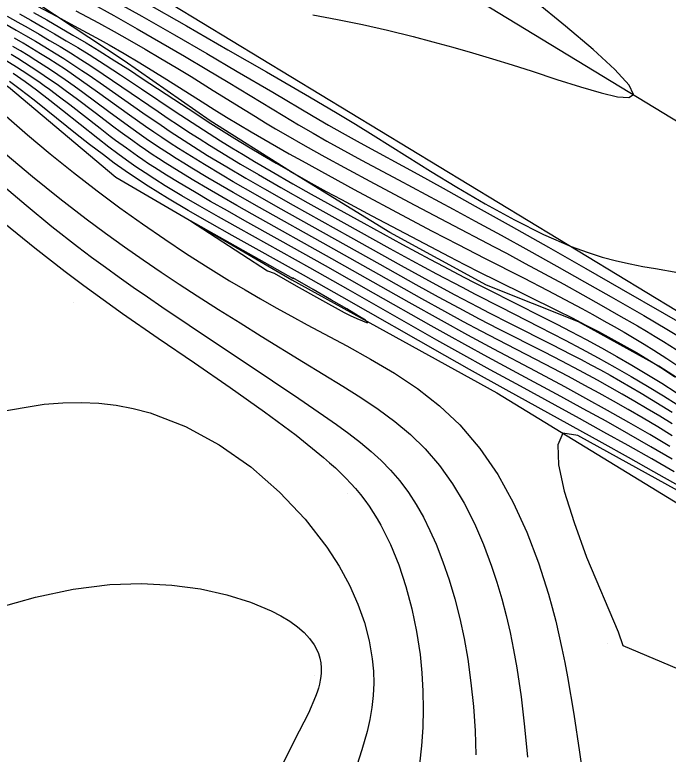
# Model space of a CAD drawing. Extents: x 2356077 to 2359823, y 225951 to 227822.
# Drawn here: x 2357769.4 to 2357818.1, y 226526.4 to 226581.4 of the extents above; entities that cross this region are included whole.
import ezdxf

# ---------------------------------------------------------------- set-up
doc = ezdxf.new("R2010")
doc.units = 0
for name, color, linetype in [('DTM Contours Major', 7, 'Continuous'), ('DTM Contours Minor', 7, 'Continuous'), ('Exist DTM Crownline', 7, 'Continuous'), ('Exist DTM Drainline', 7, 'Continuous'), ('Exist Roads EOP', 7, 'Continuous'), ('PH Exist DTM Breakline', 7, 'Continuous'), ('PH Exist DTM Point', 7, 'Continuous')]:
    doc.layers.add(name, color=color, linetype=linetype)

msp = doc.modelspace()

# ---------------------------------------------------------------- linework, layer by layer
at = {"layer": 'DTM Contours Major'}
for points in [[(2357768.535, 226583.456), (2357772.606, 226581.28), (2357773.876, 226580.601), (2357775.164, 226579.905), (2357775.814, 226579.547), (2357776.466, 226579.182), (2357777.6, 226578.532), (2357778.75, 226577.85), (2357779.926, 226577.132), (2357780.769, 226576.605), (2357783.395, 226574.942), (2357784.3, 226574.374), (2357785.219, 226573.806), (2357786.131, 226573.252), (2357787.055, 226572.702), (2357787.989, 226572.155), (2357788.93, 226571.613), (2357789.879, 226571.075), (2357790.833, 226570.54), (2357792.769, 226569.474), (2357794.716, 226568.42), (2357798.598, 226566.342), (2357800.528, 226565.32), (2357802.456, 226564.314), (2357804.411, 226563.311), (2357807.306, 226561.836), (2357809.123, 226560.898), (2357810.828, 226559.997), (2357811.663, 226559.547), (2357812.485, 226559.099), (2357813.294, 226558.65), (2357814.06, 226558.219), (2357814.815, 226557.785), (2357815.558, 226557.348), (2357816.291, 226556.906), (2357817.014, 226556.457), (2357817.977, 226555.834), (2357818.722, 226555.331)], [(2357791.643, 226581.417), (2357793.473, 226581.077), (2357795.327, 226580.694), (2357797.203, 226580.269), (2357799.101, 226579.803), (2357800.571, 226579.416), (2357802.048, 226579.008), (2357803.528, 226578.581), (2357805.009, 226578.137), (2357806.486, 226577.68), (2357807.956, 226577.212), (2357809.812, 226576.609), (2357811.555, 226576.051), (2357813.09, 226575.599), (2357814.325, 226575.312), (2357815.164, 226575.25), (2357815.513, 226575.472), (2357815.185, 226576.191), (2357814.125, 226577.341), (2357812.493, 226578.829), (2357810.445, 226580.565), (2357808.139, 226582.455)], [(2357818.378, 226550.962), (2357817.458, 226551.533), (2357816.529, 226552.095), (2357815.597, 226552.646), (2357814.665, 226553.184), (2357813.739, 226553.707), (2357812.822, 226554.215), (2357811.484, 226554.94), (2357810.17, 226555.634), (2357808.87, 226556.305), (2357805.479, 226558.027), (2357804.047, 226558.768), (2357802.534, 226559.57), (2357800.995, 226560.404), (2357799.334, 226561.32), (2357796.651, 226562.821), (2357789.057, 226567.081), (2357787.359, 226568.042), (2357785.701, 226568.996), (2357784.891, 226569.47), (2357783.562, 226570.264), (2357782.914, 226570.661), (2357782.274, 226571.06), (2357781.645, 226571.46), (2357781.024, 226571.863), (2357780.401, 226572.276), (2357779.787, 226572.693), (2357779.179, 226573.112), (2357777.98, 226573.958), (2357775.61, 226575.667), (2357775.016, 226576.091), (2357774.418, 226576.512), (2357773.815, 226576.927), (2357773.21, 226577.334), (2357772.598, 226577.735), (2357771.978, 226578.131), (2357771.349, 226578.523), (2357770.71, 226578.913), (2357770.061, 226579.299), (2357769.426, 226579.67)], [(2357818.829, 226546.373), (2357817.02, 226547.409), (2357815.123, 226548.476), (2357813.17, 226549.562), (2357806.029, 226553.5), (2357803.305, 226555.022), (2357801.46, 226556.065), (2357793.784, 226560.431), (2357790.931, 226562.038), (2357785.631, 226564.988), (2357783.969, 226565.926), (2357782.36, 226566.853), (2357780.825, 226567.767), (2357779.383, 226568.663), (2357778.51, 226569.231), (2357777.674, 226569.799), (2357776.849, 226570.384), (2357776.038, 226570.983), (2357775.005, 226571.775), (2357773.972, 226572.592), (2357771.909, 226574.249), (2357770.879, 226575.068), (2357769.85, 226575.865), (2357769.05, 226576.463)], [(2357768.796, 226573.872), (2357770.39, 226572.485), (2357772.076, 226571.074), (2357773.818, 226569.671), (2357775.581, 226568.304), (2357777.272, 226567.046), (2357778.948, 226565.847), (2357780.605, 226564.708), (2357782.24, 226563.626), (2357783.85, 226562.6), (2357785.433, 226561.628), (2357786.594, 226560.937), (2357787.745, 226560.269), (2357788.893, 226559.619), (2357790.047, 226558.98), (2357791.211, 226558.346), (2357794.157, 226556.774), (2357795.939, 226555.794), (2357797.708, 226554.744), (2357799.428, 226553.597), (2357801.064, 226552.324), (2357802.583, 226550.899), (2357804.076, 226549.144), (2357805.398, 226547.207), (2357806.559, 226545.12), (2357807.568, 226542.918), (2357808.438, 226540.633), (2357809.178, 226538.299), (2357809.456, 226537.3), (2357809.715, 226536.295), (2357809.956, 226535.279), (2357810.182, 226534.252), (2357810.394, 226533.207), (2357810.595, 226532.143), (2357811.063, 226529.359), (2357811.483, 226526.529), (2357811.872, 226523.759)], [(2357768.129, 226537.285), (2357770.998, 226538.083), (2357773.796, 226538.671), (2357776.511, 226539.016), (2357778.878, 226539.096), (2357781.139, 226538.977), (2357783.265, 226538.686), (2357785.226, 226538.249), (2357786.991, 226537.695), (2357788.531, 226537.05), (2357789.259, 226536.673), (2357789.91, 226536.279), (2357790.484, 226535.867), (2357790.98, 226535.438), (2357791.396, 226534.992), (2357791.73, 226534.531), (2357791.911, 226534.207), (2357792.054, 226533.874), (2357792.16, 226533.533), (2357792.228, 226533.182), (2357792.259, 226532.82), (2357792.253, 226532.446), (2357792.228, 226532.172), (2357792.184, 226531.891), (2357792.123, 226531.603), (2357792.045, 226531.307), (2357791.951, 226531.003), (2357791.842, 226530.691), (2357791.307, 226529.448), (2357790.627, 226528.091), (2357789.87, 226526.632), (2357789.107, 226525.081)]]:
    msp.add_lwpolyline(points, dxfattribs=at)
at = {"layer": 'DTM Contours Minor'}
for points in [[(2357776.516, 226582.66), (2357778.899, 226581.314), (2357781.342, 226579.917), (2357783.745, 226578.528), (2357786.013, 226577.206), (2357788.662, 226575.646), (2357791.661, 226573.869), (2357792.804, 226573.205), (2357793.828, 226572.623), (2357795.153, 226571.89), (2357799.449, 226569.552), (2357801.339, 226568.512), (2357803.728, 226567.183), (2357806.391, 226565.688), (2357809.185, 226564.111), (2357811.967, 226562.531), (2357814.595, 226561.031), (2357817.786, 226559.192), (2357819.299, 226558.308)], [(2357779.084, 226582.37), (2357782.223, 226580.588), (2357785.318, 226578.819), (2357788.19, 226577.166), (2357791.382, 226575.311), (2357793.436, 226574.1), (2357794.809, 226573.271), (2357796.137, 226572.448), (2357798.654, 226570.862), (2357800.386, 226569.781), (2357802.349, 226568.587), (2357804.462, 226567.355), (2357806.641, 226566.158), (2357808.805, 226565.072), (2357810.871, 226564.172), (2357812.053, 226563.74), (2357813.173, 226563.39), (2357814.236, 226563.109), (2357815.247, 226562.881), (2357816.212, 226562.692), (2357817.136, 226562.528), (2357818.818, 226562.239)], [(2357775.119, 226582.3), (2357776.813, 226581.361), (2357778.563, 226580.373), (2357780.328, 226579.358), (2357782.071, 226578.341), (2357783.753, 226577.346), (2357785.336, 226576.397), (2357789.424, 226573.912), (2357790.567, 226573.232), (2357791.648, 226572.602), (2357792.688, 226572.009), (2357793.717, 226571.437), (2357795.264, 226570.594), (2357798.006, 226569.127), (2357802.09, 226566.952), (2357803.731, 226566.067), (2357805.661, 226565.011), (2357807.709, 226563.879), (2357809.802, 226562.71), (2357811.871, 226561.546), (2357813.844, 226560.425), (2357816.279, 226559.025), (2357817.978, 226558.028), (2357818.974, 226557.428)], [(2357768.885, 226581.316), (2357769.67, 226580.879), (2357770.448, 226580.439), (2357771.249, 226579.978), (2357772.041, 226579.513), (2357772.822, 226579.045), (2357773.592, 226578.573), (2357774.351, 226578.098), (2357775.096, 226577.62), (2357776.034, 226577.001), (2357777.424, 226576.06), (2357780.116, 226574.215), (2357780.872, 226573.704), (2357781.635, 226573.195), (2357782.404, 226572.69), (2357783.167, 226572.2), (2357783.934, 226571.716), (2357784.705, 226571.239), (2357785.477, 226570.769), (2357786.249, 226570.306), (2357787.578, 226569.523), (2357789.255, 226568.557), (2357791.267, 226567.419), (2357793.949, 226565.921), (2357797.368, 226564.031), (2357799.014, 226563.13), (2357800.848, 226562.14), (2357802.747, 226561.133), (2357803.72, 226560.626), (2357805.632, 226559.646), (2357808.474, 226558.205), (2357809.444, 226557.708), (2357810.425, 226557.198), (2357811.647, 226556.549), (2357812.877, 226555.88), (2357814.107, 226555.193), (2357815.331, 226554.49), (2357816.541, 226553.775), (2357817.729, 226553.049), (2357818.746, 226552.406)], [(2357769.79, 226581.485), (2357770.644, 226581.008), (2357771.527, 226580.507), (2357772.404, 226580), (2357773.271, 226579.489), (2357774.129, 226578.973), (2357774.975, 226578.454), (2357776.184, 226577.689), (2357777.306, 226576.958), (2357778.873, 226575.913), (2357781.376, 226574.231), (2357782.222, 226573.671), (2357783.072, 226573.116), (2357783.914, 226572.577), (2357784.758, 226572.047), (2357785.603, 226571.525), (2357786.447, 226571.012), (2357787.289, 226570.509), (2357788.53, 226569.778), (2357790.145, 226568.847), (2357791.504, 226568.076), (2357793.446, 226566.99), (2357795.424, 226565.899), (2357798.298, 226564.331), (2357800.348, 226563.23), (2357801.399, 226562.673), (2357802.465, 226562.112), (2357803.546, 226561.551), (2357804.64, 226560.991), (2357808.76, 226558.919), (2357809.805, 226558.386), (2357810.853, 226557.843), (2357811.992, 226557.239), (2357813.13, 226556.619), (2357814.264, 226555.984), (2357815.392, 226555.334), (2357816.508, 226554.669), (2357817.612, 226553.99), (2357818.685, 226553.307)], [(2357770.843, 226581.58), (2357771.822, 226581.03), (2357772.801, 226580.47), (2357773.778, 226579.901), (2357774.751, 226579.322), (2357775.718, 226578.735), (2357776.895, 226578.002), (2357777.979, 226577.308), (2357778.938, 226576.683), (2357781.85, 226574.757), (2357782.838, 226574.108), (2357783.838, 226573.461), (2357784.832, 226572.831), (2357785.838, 226572.205), (2357786.854, 226571.586), (2357787.878, 226570.973), (2357788.91, 226570.369), (2357789.948, 226569.772), (2357790.414, 226569.508), (2357791.522, 226568.889), (2357792.637, 226568.276), (2357793.762, 226567.667), (2357796.034, 226566.452), (2357799.471, 226564.633), (2357801.777, 226563.427), (2357802.931, 226562.832), (2357804.085, 226562.246), (2357805.255, 226561.661), (2357809.831, 226559.405), (2357810.929, 226558.857), (2357811.921, 226558.354), (2357812.893, 226557.849), (2357813.851, 226557.336), (2357814.798, 226556.812), (2357815.739, 226556.271), (2357816.822, 226555.617), (2357817.552, 226555.156), (2357818.596, 226554.468)], [(2357773.996, 226581.723), (2357774.837, 226581.276), (2357775.689, 226580.815), (2357776.837, 226580.179), (2357777.995, 226579.524), (2357779.157, 226578.854), (2357780.312, 226578.174), (2357781.452, 226577.492), (2357782.57, 226576.812), (2357784.226, 226575.787), (2357786.603, 226574.308), (2357787.374, 226573.835), (2357788.122, 226573.383), (2357788.864, 226572.941), (2357789.6, 226572.509), (2357791.061, 226571.669), (2357792.522, 226570.851), (2357793.989, 226570.047), (2357796.21, 226568.851), (2357799.227, 226567.245), (2357801.632, 226565.984), (2357805.125, 226564.159), (2357806.047, 226563.67), (2357807.454, 226562.917), (2357808.886, 226562.142), (2357810.318, 226561.358), (2357811.73, 226560.576), (2357813.098, 226559.809), (2357814.4, 226559.071), (2357815.816, 226558.255), (2357816.483, 226557.862), (2357817.127, 226557.478), (2357817.748, 226557.099), (2357818.692, 226556.508)], [(2357768.111, 226581.08), (2357769.549, 226580.274), (2357770.255, 226579.869), (2357770.979, 226579.446), (2357771.692, 226579.02), (2357772.395, 226578.59), (2357773.088, 226578.157), (2357773.77, 226577.721), (2357774.442, 226577.28), (2357774.984, 226576.915), (2357776.055, 226576.178), (2357778.981, 226574.126), (2357780.333, 226573.196), (2357781.02, 226572.734), (2357781.714, 226572.276), (2357782.404, 226571.831), (2357783.101, 226571.389), (2357783.805, 226570.953), (2357784.515, 226570.519), (2357785.231, 226570.09), (2357786.641, 226569.259), (2357788.035, 226568.456), (2357790.162, 226567.25), (2357794.439, 226564.856), (2357798.206, 226562.755), (2357800.509, 226561.489), (2357802.208, 226560.573), (2357803.911, 226559.675), (2357804.762, 226559.235), (2357806.325, 226558.442), (2357809.418, 226556.888), (2357810.875, 226556.139), (2357811.599, 226555.759), (2357812.321, 226555.374), (2357813.041, 226554.983), (2357813.761, 226554.586), (2357814.533, 226554.152), (2357815.305, 226553.708), (2357816.077, 226553.255), (2357816.848, 226552.792), (2357817.617, 226552.318), (2357818.385, 226551.834)], [(2357818.381, 226550.088), (2357817.309, 226550.743), (2357816.217, 226551.392), (2357815.117, 226552.032), (2357814.021, 226552.656), (2357812.941, 226553.26), (2357811.887, 226553.838), (2357810.663, 226554.497), (2357808.909, 226555.42), (2357805.408, 226557.22), (2357804.169, 226557.868), (2357802.843, 226558.576), (2357801.469, 226559.325), (2357799.739, 226560.283), (2357796.552, 226562.076), (2357792.805, 226564.188), (2357787.664, 226567.071), (2357785.702, 226568.186), (2357784.752, 226568.735), (2357783.829, 226569.277), (2357782.615, 226570.006), (2357782.028, 226570.367), (2357781.453, 226570.727), (2357780.89, 226571.088), (2357780.337, 226571.449), (2357779.784, 226571.819), (2357779.238, 226572.192), (2357778.699, 226572.568), (2357777.633, 226573.331), (2357776.458, 226574.195), (2357774.513, 226575.634), (2357773.859, 226576.107), (2357773.201, 226576.572), (2357772.661, 226576.944), (2357772.116, 226577.31), (2357771.565, 226577.67), (2357771.007, 226578.026), (2357770.441, 226578.379), (2357769.864, 226578.73), (2357769.298, 226579.067)], [(2357818.379, 226548.351), (2357816.81, 226549.269), (2357815.157, 226550.212), (2357813.461, 226551.162), (2357811.758, 226552.1), (2357810.09, 226553.01), (2357806.812, 226554.774), (2357804.652, 226555.939), (2357802.954, 226556.869), (2357801.791, 226557.514), (2357800.437, 226558.273), (2357796.145, 226560.706), (2357792.567, 226562.733), (2357789.2, 226564.62), (2357786.572, 226566.089), (2357785.281, 226566.817), (2357784.025, 226567.533), (2357782.82, 226568.232), (2357781.682, 226568.909), (2357780.734, 226569.488), (2357779.841, 226570.055), (2357779.411, 226570.335), (2357778.99, 226570.616), (2357778.571, 226570.902), (2357777.752, 226571.479), (2357776.948, 226572.069), (2357776.547, 226572.37), (2357775.798, 226572.944), (2357773.536, 226574.706), (2357772.781, 226575.284), (2357772.028, 226575.844), (2357771.626, 226576.134), (2357771.224, 226576.418), (2357770.818, 226576.697), (2357770.408, 226576.973), (2357769.992, 226577.246), (2357769.568, 226577.518), (2357768.723, 226578.042)], [(2357818.22, 226549.294), (2357816.727, 226550.176), (2357815.165, 226551.075), (2357813.567, 226551.975), (2357811.965, 226552.861), (2357810.392, 226553.718), (2357808.215, 226554.885), (2357805.105, 226556.535), (2357803.173, 226557.576), (2357801.212, 226558.655), (2357798.8, 226560.006), (2357793.061, 226563.251), (2357787.11, 226566.586), (2357785.977, 226567.226), (2357784.868, 226567.858), (2357783.794, 226568.479), (2357782.764, 226569.086), (2357781.677, 226569.744), (2357781.155, 226570.067), (2357780.646, 226570.389), (2357780.149, 226570.71), (2357779.661, 226571.031), (2357779.175, 226571.36), (2357778.697, 226571.69), (2357778.223, 226572.024), (2357777.286, 226572.702), (2357776.819, 226573.049), (2357775.42, 226574.108), (2357774.01, 226575.178), (2357773.301, 226575.705), (2357772.59, 226576.22), (2357772.115, 226576.555), (2357771.637, 226576.884), (2357771.154, 226577.208), (2357770.666, 226577.528), (2357770.17, 226577.844), (2357769.666, 226578.159), (2357769.17, 226578.462)], [(2357818.538, 226547.39), (2357816.862, 226548.36), (2357815.103, 226549.357), (2357813.298, 226550.364), (2357811.489, 226551.363), (2357807.09, 226553.766), (2357804.834, 226555.001), (2357802.426, 226556.34), (2357800.878, 226557.212), (2357794.275, 226560.967), (2357791.423, 226562.576), (2357786.072, 226565.56), (2357784.619, 226566.377), (2357783.217, 226567.176), (2357781.887, 226567.951), (2357780.648, 226568.696), (2357779.878, 226569.175), (2357779.149, 226569.644), (2357778.454, 226570.11), (2357777.773, 226570.585), (2357777.107, 226571.069), (2357776.444, 226571.568), (2357775.617, 226572.21), (2357772.991, 226574.301), (2357772.045, 226575.041), (2357771.053, 226575.797), (2357770.212, 226576.417), (2357769.327, 226577.051)], [(2357768.732, 226571.104), (2357770.772, 226569.387), (2357772.794, 226567.755), (2357774.769, 226566.226), (2357776.21, 226565.153), (2357777.615, 226564.141), (2357778.992, 226563.179), (2357780.349, 226562.258), (2357781.692, 226561.368), (2357783.03, 226560.5), (2357784.622, 226559.484), (2357786.213, 226558.484), (2357787.799, 226557.499), (2357790.941, 226555.573), (2357793.86, 226553.789), (2357795.201, 226552.941), (2357796.498, 226552.067), (2357797.738, 226551.151), (2357798.906, 226550.174), (2357799.989, 226549.119), (2357801.064, 226547.862), (2357802.029, 226546.505), (2357802.891, 226545.063), (2357803.658, 226543.552), (2357804.339, 226541.985), (2357804.94, 226540.378), (2357805.336, 226539.179), (2357805.696, 226537.961), (2357806.022, 226536.72), (2357806.315, 226535.453), (2357806.579, 226534.155), (2357806.814, 226532.822), (2357807.135, 226530.646), (2357807.399, 226528.411), (2357807.617, 226526.16)], [(2357768.359, 226568.887), (2357770.284, 226567.248), (2357772.21, 226565.67), (2357774.121, 226564.171), (2357775.156, 226563.388), (2357776.187, 226562.628), (2357777.22, 226561.883), (2357778.26, 226561.148), (2357779.315, 226560.416), (2357780.389, 226559.681), (2357782.423, 226558.311), (2357788.627, 226554.186), (2357790.59, 226552.866), (2357792.43, 226551.603), (2357793.398, 226550.922), (2357794.312, 226550.255), (2357795.173, 226549.592), (2357795.98, 226548.924), (2357796.731, 226548.241), (2357797.426, 226547.532), (2357798.122, 226546.72), (2357798.756, 226545.865), (2357799.335, 226544.967), (2357799.866, 226544.026), (2357800.355, 226543.04), (2357800.809, 226542.009), (2357801.315, 226540.713), (2357801.778, 226539.356), (2357802.196, 226537.946), (2357802.568, 226536.488), (2357802.891, 226534.989), (2357803.164, 226533.455), (2357803.409, 226531.703), (2357803.591, 226529.926), (2357803.711, 226528.131), (2357803.773, 226526.33)], [(2357768.707, 226565.872), (2357770.931, 226564.064), (2357773.185, 226562.309), (2357773.887, 226561.78), (2357774.591, 226561.257), (2357775.3, 226560.737), (2357776.016, 226560.22), (2357777.473, 226559.185), (2357780.117, 226557.355), (2357782.818, 226555.51), (2357785.489, 226553.676), (2357788.041, 226551.876), (2357790.386, 226550.134), (2357792.437, 226548.474), (2357792.886, 226548.081), (2357793.312, 226547.693), (2357793.717, 226547.307), (2357794.102, 226546.923), (2357794.467, 226546.537), (2357794.813, 226546.149), (2357795.171, 226545.72), (2357795.51, 226545.283), (2357795.83, 226544.837), (2357796.134, 226544.38), (2357796.424, 226543.911), (2357796.701, 226543.428), (2357797.411, 226542.003), (2357798.034, 226540.476), (2357798.568, 226538.871), (2357799.012, 226537.209), (2357799.363, 226535.515), (2357799.619, 226533.81), (2357799.756, 226532.446), (2357799.833, 226531.087), (2357799.851, 226529.73), (2357799.813, 226528.373), (2357799.72, 226527.013), (2357799.575, 226525.647)], [(2357782.539, 226566.081), (2357788.261, 226562.367), (2357788.746, 226562.184), (2357790.391, 226561.253), (2357792.14, 226560.277), (2357793.976, 226559.263), (2357794.426, 226559.043), (2357794.901, 226558.822), (2357795.325, 226558.637), (2357795.625, 226558.526), (2357795.723, 226558.527), (2357795.545, 226558.677), (2357795.014, 226559.017), (2357794.159, 226559.529), (2357793.028, 226560.188), (2357791.67, 226560.967), (2357790.135, 226561.839), (2357790.207, 226561.764), (2357782.539, 226566.081)], [(2357767.901, 226551.817), (2357771.626, 226552.43), (2357773.025, 226552.539), (2357774.384, 226552.563), (2357775.709, 226552.502), (2357777.003, 226552.355), (2357778.27, 226552.118), (2357779.516, 226551.792), (2357782.15, 226550.783), (2357784.662, 226549.416), (2357787.011, 226547.762), (2357789.156, 226545.894), (2357791.057, 226543.884), (2357792.673, 226541.805), (2357793.594, 226540.38), (2357794.367, 226538.963), (2357794.996, 226537.56), (2357795.486, 226536.176), (2357795.84, 226534.818), (2357796.063, 226533.492), (2357796.144, 226532.569), (2357796.164, 226531.661), (2357796.124, 226530.763), (2357796.028, 226529.871), (2357795.878, 226528.981), (2357795.677, 226528.088), (2357795.286, 226526.704), (2357794.37, 226523.842)], [(2357819.515, 226545.625), (2357811.359, 226550.104), (2357810.256, 226550.283), (2357809.865, 226549.402), (2357809.927, 226547.924), (2357810.358, 226545.963), (2357811.08, 226543.632), (2357812.011, 226541.045), (2357814.357, 226535.499), (2357814.715, 226534.474)], [(2357814.715, 226534.474), (2357831.506, 226527.372)]]:
    msp.add_lwpolyline(points, dxfattribs=at)
at = {"layer": 'Exist DTM Crownline'}
msp.add_lwpolyline([(2357590.508, 226712.367), (2357667.74, 226665.482), (2357750.251, 226615.14), (2357829.29, 226567.098), (2357910.169, 226517.915), (2357961.465, 226486.673)], dxfattribs=at)
at = {"layer": 'Exist DTM Drainline'}
msp.add_spline([(2357699.586, 226858.192), (2357670.366, 226820.782), (2357623.327, 226796.892), (2357587.218, 226772.268), (2357568.803, 226744.252), (2357555.19, 226717.62), (2357555.017, 226695.126), (2357553.473, 226672.759), (2357563.697, 226642.736), (2357576.526, 226627.993), (2357663.798, 226499.169), (2357732.721, 226415.647), (2357803.211, 226342.215), (2357874.586, 226264.309)], degree=3, dxfattribs=at)
at = {"layer": 'Exist Roads EOP'}
msp.add_lwpolyline([(2357585.012, 226702.272), (2357661.784, 226654.999), (2357743.586, 226604.975), (2357823.13, 226556.738), (2357904.149, 226507.742), (2357955.084, 226476.749)], dxfattribs=at)
at = {"layer": 'PH Exist DTM Breakline'}
for points in [[(2357579.25, 226688.575), (2357584.18, 226686.673), (2357589.01, 226686.304), (2357593.08, 226684.316), (2357600.735, 226680.102), (2357612.526, 226672.974), (2357625.828, 226664.946), (2357637.971, 226657.747), (2357649.396, 226649.496), (2357662.319, 226641.99), (2357678.414, 226631.91), (2357691.774, 226622.525), (2357705.009, 226612.733), (2357716.598, 226606.353), (2357728.161, 226600.217), (2357739.458, 226593.989), (2357755.739, 226584.635), (2357768.976, 226576.044), (2357776.971, 226569.329), (2357790.061, 226561.693), (2357805.345, 226553.286), (2357821.154, 226543.617)], [(2357824.479, 226550.705), (2357817.399, 226555.254), (2357811.401, 226558.556), (2357804.573, 226561.296), (2357797.365, 226565.206), (2357789.982, 226569.751), (2357783.983, 226573.524), (2357777.591, 226577.993), (2357771.093, 226582.278), (2357764.028, 226586.387), (2357756.616, 226590.751), (2357750.248, 226594.799), (2357744.139, 226598.372), (2357738.116, 226602.573), (2357730.077, 226607.886), (2357723.775, 226612.055), (2357717.285, 226616.354), (2357708.562, 226621.851), (2357701.654, 226626.295), (2357691.562, 226632.096), (2357683.456, 226636.772)]]:
    msp.add_lwpolyline(points, dxfattribs=at)
at = {"layer": 'PH Exist DTM Point'}
for p, q in [((2357773.843, 226559.994), (2357773.843, 226559.994)), ((2357794.219, 226545.82), (2357794.219, 226545.82)), ((2357813.6, 226534.595), (2357813.6, 226534.595)), ((2357791.758, 226532.246), (2357791.758, 226532.246))]:
    msp.add_line(p, q, dxfattribs=at)

doc.saveas('drawing.dxf')
